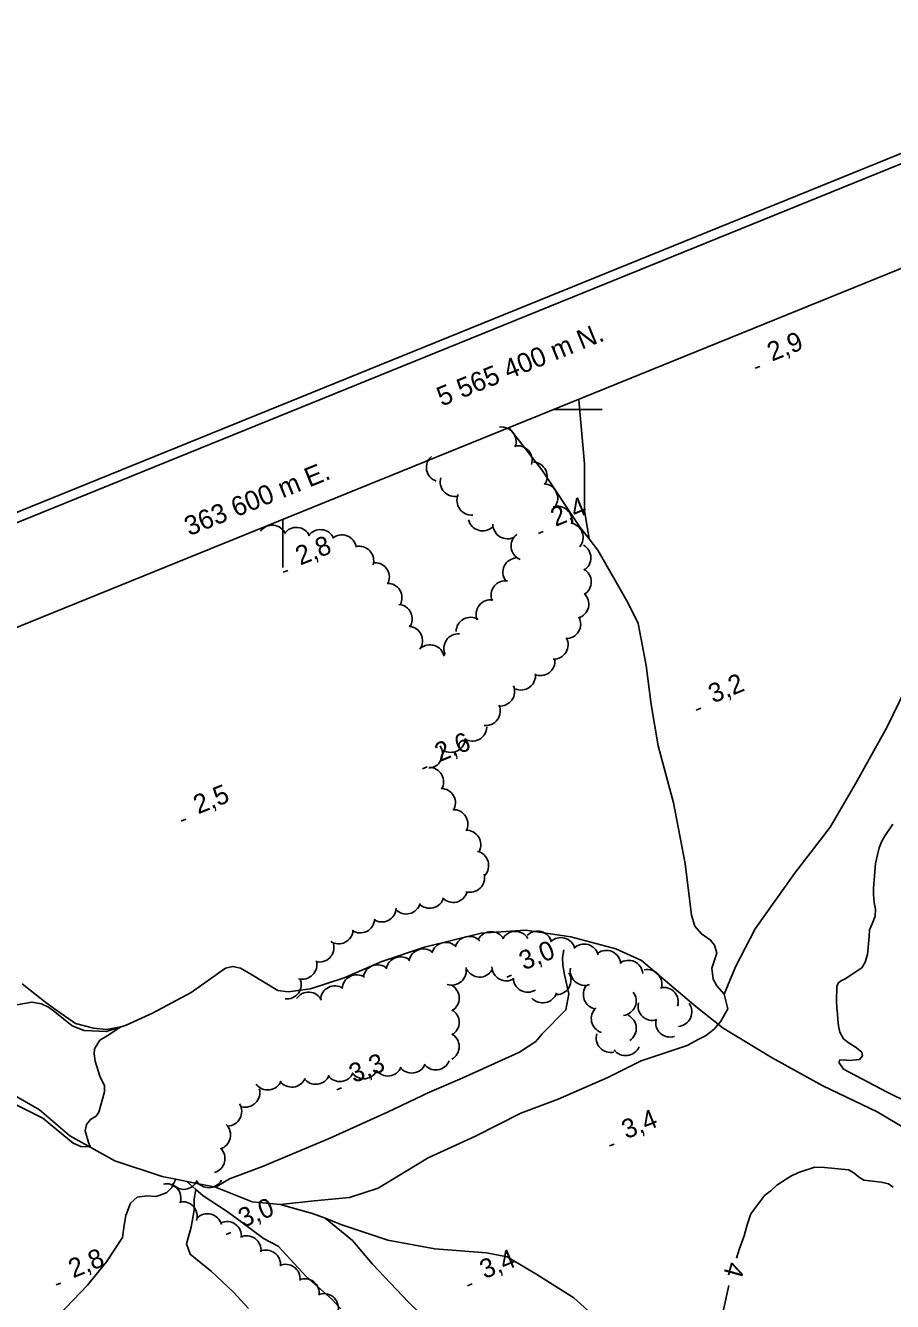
# Model space of a CAD drawing. Extents: x 362852 to 366875, y 5563573 to 5566479.
# Drawn here: x 363546.8 to 363726, y 5565215.6 to 5565479.3 of the extents above; entities that cross this region are included whole.
import ezdxf

# ---------------------------------------------------------------- set-up
doc = ezdxf.new("R2010")
doc.units = 0
for name, color, linetype in [('Niveau 2', 7, 'Continuous'), ('Niveau 22', 7, 'Continuous'), ('Niveau 3', 7, 'Continuous'), ('Niveau 4', 7, 'Continuous'), ('Niveau 44', 7, 'Continuous'), ('Niveau 60', 7, 'Continuous'), ('Niveau 61', 7, 'Continuous')]:
    doc.layers.add(name, color=color, linetype=linetype)

msp = doc.modelspace()

# ---------------------------------------------------------------- linework, layer by layer
at = {"layer": 'Niveau 2'}
for points in [[(363733.99, 5565254.43), (363724.74, 5565259), (363715.89, 5565263.67), (363715, 5565264.93), (363715.01, 5565265.51), (363715.93, 5565265.57), (363717.04, 5565265.46), (363719.15, 5565265.63), (363719.78, 5565266.4), (363719.66, 5565267.16), (363718.45, 5565268.11), (363716.84, 5565269.15), (363715.84, 5565269.93), (363715.1, 5565271.27), (363714.81, 5565272.59), (363714.7, 5565273.93), (363714.61, 5565275.09), (363714.49, 5565276.3), (363714.41, 5565277.71), (363714.48, 5565280.76), (363714.77, 5565281.44), (363715.24, 5565281.82), (363716.21, 5565282.35), (363719.62, 5565284.57), (363720.31, 5565285.79), (363720.81, 5565287.32), (363721.17, 5565291.05), (363721.27, 5565292.48), (363721.78, 5565293.69), (363722.39, 5565295.27), (363722.47, 5565296.75), (363722.18, 5565298.08), (363722.05, 5565299.78), (363722.04, 5565301.04), (363722.47, 5565306.12), (363722.86, 5565307.92), (363723.2, 5565309.38), (363723.77, 5565310.75), (363724.31, 5565311.72), (363726.08, 5565314.28)], [(363546.11, 5565281.31), (363550.73, 5565277.61), (363552.81, 5565276.09), (363557.14, 5565273.09), (363560.91, 5565272.16), (363563.54, 5565271.88), (363566.52, 5565272.38), (363563.73, 5565270.52), (363562.22, 5565269.64), (363561.1, 5565267.85), (363561.03, 5565266.82), (363561.21, 5565265.33), (363562.2, 5565262.23), (363563.18, 5565260.2), (363563.13, 5565258.99), (363561.97, 5565254.74), (363561.42, 5565253.95), (363560.29, 5565253.22), (363559.44, 5565252.24), (363559.18, 5565250.94), (363559.91, 5565248.3), (363560.28, 5565247.58), (363558.24, 5565247.66), (363556.7, 5565248.33), (363552.4, 5565251.86), (363550.39, 5565253.52), (363540.81, 5565258.27)], [(363693.74, 5565224.63), (363694.27, 5565226.37), (363695.37, 5565229.21), (363695.93, 5565231.51), (363696.69, 5565233.77), (363699.62, 5565237.62), (363700.88, 5565238.51), (363702.11, 5565239.65), (363704.98, 5565241.52), (363706.54, 5565242.28), (363709.97, 5565243.38), (363711.92, 5565243.36), (363716.89, 5565242.83), (363718.02, 5565242.22), (363718.97, 5565241.42), (363720.06, 5565240.73), (363723.67, 5565240.33), (363725.14, 5565239.93), (363726.16, 5565239.28)], [(363691.02, 5565213.66), (363692.17, 5565218.94)]]:
    msp.add_lwpolyline(points, dxfattribs=at)
at = {"layer": 'Niveau 22'}
for points in [[(363663.28, 5565373.23), (363662.37, 5565379.12), (363662.33, 5565388.76), (363661.23, 5565401.17), (363661.16, 5565402.11)], [(363691.23, 5565279.13), (363689.69, 5565280.89), (363688.96, 5565282.23), (363688.66, 5565284.5), (363689.68, 5565287.64), (363689.21, 5565289.27), (363688.4, 5565290.32), (363686.49, 5565291.61), (363685.15, 5565293.2), (363684.48, 5565295.5), (363683.15, 5565306.14), (363680.72, 5565318.68), (363677.58, 5565330.5), (363676.11, 5565339.03), (363675.08, 5565347.1), (363673.44, 5565355.74), (363671.37, 5565359.92), (363665.09, 5565370.89), (363663.28, 5565373.23), (363661.44, 5565375.61), (363653.5, 5565387.49), (363646.68, 5565396.24)], [(363731.05, 5565347.01), (363724.88, 5565334.39), (363718.41, 5565322.73), (363713.08, 5565313.68), (363705.73, 5565304.11), (363697.58, 5565292.64), (363693.53, 5565284.8), (363691.23, 5565279.13), (363691.48, 5565278.04), (363691.94, 5565276.15), (363690.52, 5565273.55), (363689.12, 5565271.91), (363687.38, 5565270.54), (363685.96, 5565269.84), (363683.55, 5565268.54), (363674.05, 5565265.4), (363667.15, 5565261.93), (363656.89, 5565257.46), (363649.19, 5565254.55), (363639.79, 5565249.81), (363630.03, 5565245.36), (363619.72, 5565239.03), (363613.79, 5565237.15), (363606.45, 5565236.45), (363599.43, 5565235.69), (363593.68, 5565236.27), (363586.07, 5565239.25), (363580.15, 5565240.45), (363577.89, 5565240.9), (363575.07, 5565241.47), (363565.29, 5565244.73), (363555.97, 5565249.9), (363549.7, 5565255.28), (363544.84, 5565258.06)], [(363586.07, 5565239.25), (363588.98, 5565241), (363595.82, 5565243.56), (363609.61, 5565249.35), (363621.6, 5565254.79), (363630.31, 5565258.89), (363637.04, 5565261.76), (363648.92, 5565267.15), (363652.28, 5565269.35), (363653.62, 5565270.97), (363658.5, 5565275.88), (363659.09, 5565279.2), (363658.21, 5565283.18), (363657.84, 5565285.17), (363657.77, 5565286.72), (363658.06, 5565288.34)], [(363567.23, 5565231.4), (363567.57, 5565233.42), (363568.52, 5565235.95), (363569.92, 5565237.2), (363571.93, 5565237.46), (363573.73, 5565237.34), (363574.68, 5565237.61), (363576.01, 5565238.16), (363576.98, 5565239.13), (363577.89, 5565240.9)], [(363612, 5565214.11), (363610.2, 5565216.08), (363604.82, 5565220.8), (363599.06, 5565227.08), (363595.98, 5565228.64), (363591.62, 5565231.94), (363588.49, 5565234.23), (363583.55, 5565237.45), (363582.02, 5565238.79), (363580.15, 5565240.45)], [(363592.9, 5565214.21), (363589.84, 5565217.55), (363585.28, 5565221.81), (363580.84, 5565225.39), (363580.13, 5565227.55), (363581.08, 5565230.97), (363581.65, 5565234.55), (363581.69, 5565236.76), (363582.02, 5565238.79)], [(363599.43, 5565235.69), (363606.13, 5565233.86), (363608.72, 5565232.85), (363612.23, 5565231.48), (363621.71, 5565228.34), (363631.41, 5565226.5), (363642.07, 5565225.71), (363646.36, 5565224.84), (363652.48, 5565221.2), (363660.12, 5565216.42), (363666.68, 5565210.45), (363673.26, 5565202.92), (363681.22, 5565194.76), (363691.82, 5565187.18), (363702.2, 5565182.11), (363710.74, 5565176.19), (363721.02, 5565170.59), (363731.95, 5565163.23)], [(363608.72, 5565232.85), (363614.38, 5565228.22), (363618.56, 5565223.35), (363625.95, 5565215.52), (363633.12, 5565208.54), (363639.88, 5565199.78), (363642.5, 5565197.21), (363644.74, 5565195.55), (363647.72, 5565194.07), (363650.4, 5565193.35), (363654.61, 5565192.34), (363661.93, 5565190.06), (363672.5, 5565185), (363675.63, 5565182.5), (363680.31, 5565178.76), (363693.61, 5565169.44), (363703.72, 5565162.88), (363716.86, 5565155.17), (363728.1, 5565149.24), (363741.4, 5565141.73), (363754.19, 5565133.95), (363765.74, 5565127.4), (363771.92, 5565125.92)], [(363553.71, 5565212.79), (363559.67, 5565219.05), (363563.6, 5565223.83), (363566.86, 5565228.86), (363567.23, 5565231.4)]]:
    msp.add_lwpolyline(points, dxfattribs=at)
at = {"layer": 'Niveau 3'}
for p, q in [((363697.58, 5565408.49), (363698.54, 5565408.88)), ((363652.83, 5565374.34), (363653.79, 5565374.73)), ((363600.09, 5565366.34), (363601.05, 5565366.73)), ((363685.42, 5565337.86), (363686.38, 5565338.25)), ((363628.87, 5565325.72), (363629.83, 5565326.11)), ((363579, 5565314.93), (363579.96, 5565315.32)), ((363646.31, 5565282.68), (363647.27, 5565283.07)), ((363611.17, 5565259.38), (363612.13, 5565259.77)), ((363667.49, 5565247.79), (363668.45, 5565248.18)), ((363588.27, 5565229.5), (363589.23, 5565229.89)), ((363553.17, 5565219.06), (363554.13, 5565219.45)), ((363638.18, 5565218.89), (363639.14, 5565219.28))]:
    msp.add_line(p, q, dxfattribs=at)
at = {"layer": 'Niveau 4'}
msp.add_lwpolyline([(363735.01, 5565247.57), (363722.83, 5565254.84), (363711.62, 5565260.24), (363701.13, 5565265.99), (363691, 5565272.1), (363685.35, 5565276.58), (363674.13, 5565286.08), (363668.83, 5565288.49), (363659.54, 5565290.98), (363650.14, 5565292.35), (363640.98, 5565291.79), (363629.26, 5565288.87), (363620.46, 5565285.88), (363612.69, 5565282.5), (363605.71, 5565280.26), (363604.16, 5565280.06), (363601.08, 5565279.62), (363598.94, 5565279.94), (363593.38, 5565283.26), (363591.23, 5565284.52), (363589.65, 5565284.88), (363588.16, 5565284.52), (363581.06, 5565279.52), (363573.09, 5565275.24), (363567.65, 5565272.76), (363565.28, 5565271.97), (363563.51, 5565271.47), (363558.93, 5565271.62), (363556.46, 5565272.58), (363552.92, 5565275.49), (363551.56, 5565276.48), (363550.16, 5565277.15), (363548.14, 5565277.52), (363545.05, 5565276.95)], dxfattribs=at)
at = {"layer": 'Niveau 44'}
for centre, start, end in [((363645.21, 5565393.36), 338.4435, 98.4215), ((363648.53, 5565389.48), 342.5894, 102.5673), ((363632.67, 5565388.02), 131.0161, 250.9941), ((363651.62, 5565386.12), 325.943, 85.9209), ((363635.53, 5565384.99), 162.6336, 282.6115), ((363653.81, 5565381.63), 325.943, 85.9209), ((363638.99, 5565381.15), 155.9115, 275.8895), ((363656.76, 5565377), 347.4203, 107.3983), ((363641.29, 5565377.88), 193.5013, 313.4793), ((363659.05, 5565373.53), 320.3525, 80.3304), ((363597.82, 5565373.07), 24.7515, 144.7294), ((363602.79, 5565372.61), 24.7515, 144.7294), ((363607.77, 5565372.15), 24.7515, 144.7294), ((363612.2, 5565371.06), 9.5164, 129.4943), ((363646.41, 5565376.25), 178.9731, 298.9511), ((363650.16, 5565371.76), 127.6842, 247.6622), ((363615.79, 5565368.72), 343.5243, 103.5022), ((363660.66, 5565369.33), 301.0305, 61.0085), ((363648.47, 5565366.31), 94.6261, 214.604), ((363619.02, 5565365.32), 331.512, 91.4899), ((363660.75, 5565364.33), 301.0305, 61.0085), ((363621.63, 5565361.06), 331.512, 91.4899), ((363646.03, 5565361.59), 82.0431, 202.021), ((363660.22, 5565359.76), 287.0919, 47.0698), ((363623.74, 5565356.71), 325.2096, 85.1876), ((363642.96, 5565357.65), 82.0431, 202.021), ((363638.81, 5565354.04), 58.9478, 178.9257), ((363658.56, 5565355.63), 268.6887, 28.6666), ((363625.87, 5565352.19), 325.2096, 85.1876), ((363636.28, 5565350.61), 85.5326, 205.5105), ((363655.96, 5565351.36), 268.6887, 28.6666), ((363630.41, 5565348.35), 12.0266, 132.0046), ((363653.24, 5565347.97), 246.6474, 6.6254), ((363649.22, 5565344.99), 246.6474, 6.6254), ((363644.91, 5565341.69), 263.6625, 23.6404), ((363641.94, 5565337.66), 263.6182, 23.5961), ((363639.17, 5565334.44), 237.6253, 357.6033), ((363634.74, 5565332.12), 237.6253, 357.6033), ((363629.98, 5565328.85), 273.205, 33.1829), ((363630.24, 5565323.03), 329.1722, 89.1501), ((363632.68, 5565318.66), 329.1722, 89.1501), ((363635.25, 5565314.29), 332.0431, 92.021), ((363637.9, 5565310.05), 332.0431, 92.021), ((363639.54, 5565305.74), 317.3119, 77.2898), ((363638.69, 5565303.2), 253.8371, 13.815), ((363635.21, 5565301.11), 223.8805, 343.8585), ((363625.5, 5565298.71), 223.8805, 343.8585), ((363630.35, 5565299.91), 223.8805, 343.8585), ((363620.44, 5565297.07), 236.9352, 356.9132), ((363611.53, 5565292.55), 236.9352, 356.9132), ((363615.99, 5565294.81), 236.9352, 356.9132), ((363648.05, 5565289.12), 30.5619, 150.5398), ((363652.63, 5565289.18), 14.5283, 134.5063), ((363607.57, 5565288.79), 255.1336, 15.1116), ((363633.68, 5565286.86), 44.1375, 164.1154), ((363638.53, 5565288.08), 44.1375, 164.1154), ((363643.05, 5565289.08), 30.5619, 150.5398), ((363657.45, 5565287.84), 14.5283, 134.5063), ((363662.27, 5565286.51), 14.5283, 134.5063), ((363624.3, 5565283.86), 49.2846, 169.2626), ((363629.02, 5565285.51), 49.2846, 169.2626), ((363666.85, 5565285.2), 5.7375, 125.7154), ((363604.04, 5565285.25), 255.1336, 15.1116), ((363619.58, 5565282.21), 49.2846, 169.2626), ((363634.92, 5565284.02), 251.9273, 11.9052), ((363640.66, 5565285.68), 208.627, 328.6049), ((363646.2, 5565284.9), 181.9346, 301.9125), ((363662.4, 5565283.96), 168.6625, 288.6405), ((363671.41, 5565283.14), 5.7375, 125.7154), ((363675.34, 5565281.24), 342.6616, 102.6395), ((363600.8, 5565281.17), 263.4689, 23.4468), ((363615.25, 5565280.15), 57.0008, 176.9787), ((363650.61, 5565282.55), 181.9346, 301.9125), ((363656.55, 5565282.05), 270.472, 30.45), ((363605.33, 5565276.58), 26.2952, 146.2731), ((363610.79, 5565277.88), 57.0008, 176.9787), ((363633.46, 5565278.33), 299.9043, 59.8823), ((363653.69, 5565280.35), 221.6288, 341.6067), ((363665.1, 5565279.04), 140.2387, 260.2166), ((363670.02, 5565277.73), 277.4783, 37.4562), ((363678.72, 5565277.56), 342.6616, 102.6395), ((363666.75, 5565274.11), 132.4473, 252.4252), ((363676.4, 5565276.71), 166.8608, 286.8387), ((363681.53, 5565275.49), 274.6436, 34.6215), ((363633.45, 5565273.33), 299.9043, 59.8823), ((363670.05, 5565272.09), 304.187, 64.1649), ((363680.05, 5565273.29), 166.8608, 286.8387), ((363633.44, 5565268.33), 299.9043, 59.8823), ((363667.76, 5565270.09), 163.0036, 282.9816), ((363670.86, 5565269.45), 216.2472, 336.2251), ((363616.74, 5565264.67), 216.5563, 336.5342), ((363621.71, 5565265.24), 216.5563, 336.5342), ((363626.65, 5565265.86), 217.3973, 337.3752), ((363631.61, 5565266.5), 217.3973, 337.3752), ((363596.87, 5565262.36), 216.7719, 336.7498), ((363601.83, 5565262.94), 216.7719, 336.7498), ((363606.81, 5565263.53), 216.5563, 336.5342), ((363611.77, 5565264.1), 216.5563, 336.5342), ((363592.25, 5565258.8), 255.4177, 15.3956), ((363588.5, 5565254.88), 271.9328, 31.9108), ((363586.21, 5565250.04), 286.5946, 46.5726), ((363585.05, 5565245.17), 286.5946, 46.5726), ((363575.95, 5565236.98), 342.2076, 102.1855), ((363579.54, 5565241.82), 216.8884, 336.8664), ((363584.68, 5565242.15), 211.1737, 331.1516), ((363579.3, 5565233.27), 342.2076, 102.1855), ((363584.4, 5565230.79), 15.112, 135.09), ((363588.46, 5565229.16), 353.9447, 113.9226), ((363592.5, 5565226.22), 353.9447, 113.9226), ((363596.54, 5565223.27), 353.9447, 113.9226), ((363600.58, 5565220.33), 353.9447, 113.9226), ((363604.54, 5565217.36), 351.9794, 111.9574), ((363608.48, 5565214.28), 351.9794, 111.9574)]:
    msp.add_arc(centre, 3, start, end, dxfattribs=at)
at = {"layer": 'Niveau 60'}
for points in [[(363470.95, 5563573.17), (366875.21, 5564954.96), (366256.48, 5566479.3), (362852.22, 5565097.5), (363470.95, 5563573.17)], [(363472.05, 5563575.77), (366872.61, 5564956.04), (366255.38, 5566476.69), (362854.83, 5565096.41), (363472.05, 5563575.77)], [(362880.89, 5565085.4), (365762.56, 5566255.07), (366364.73, 5564771.5), (366364.73, 5564771.5), (363483.08, 5563601.82), (362880.89, 5565085.4)]]:
    msp.add_lwpolyline(points, dxfattribs=at)
at = {"layer": 'Niveau 61'}
for points in [[(363665.96, 5565400), (363655.96, 5565400)], [(363600, 5565367.29), (363600, 5565377.29)]]:
    msp.add_lwpolyline(points, dxfattribs=at)

# ---------------------------------------------------------------- texts
at = {"layer": 'Niveau 2'}
msp.add_text('4', height=3.93, rotation=254.6685, dxfattribs=at).set_placement((363691.78, 5565224.06))
at = {"layer": 'Niveau 3'}
for s, p in [('2,9  ', (363701.09, 5565409.85)), ('2,4  ', (363656.34, 5565375.7)), ('2,8  ', (363603.6, 5565367.7)), ('3,2  ', (363688.93, 5565339.22)), ('2,6  ', (363632.38, 5565327.08)), ('2,5  ', (363582.51, 5565316.29)), ('3,0  ', (363649.82, 5565284.04)), ('3,3  ', (363614.68, 5565260.74)), ('3,4  ', (363671, 5565249.15)), ('3,0  ', (363591.78, 5565230.86)), ('2,8  ', (363556.68, 5565220.42)), ('3,4  ', (363641.69, 5565220.25))]:
    msp.add_text(s, height=3.93, rotation=22.09, dxfattribs=at).set_placement(p)
at = {"layer": 'Niveau 61'}
for s, p in [('5 565 400 m N.', (363632.83, 5565400.56)), ('363 600 m E.', (363580.67, 5565373.77))]:
    msp.add_text(s, height=4, rotation=22.0922, dxfattribs=at).set_placement(p)

doc.saveas('drawing.dxf')
